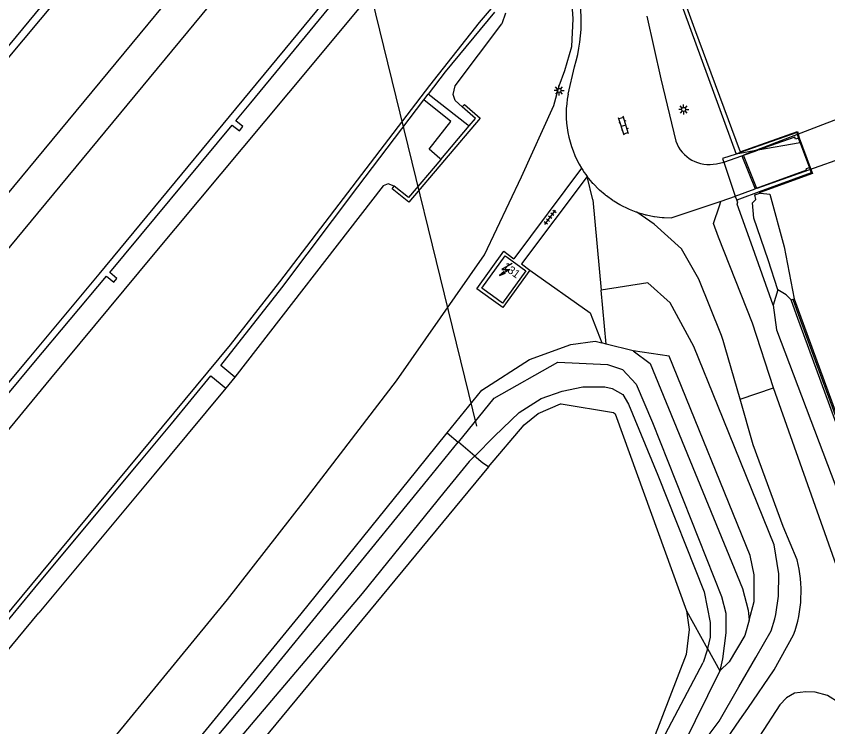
# Model space of a CAD drawing. Extents: x 135990 to 139000, y 393500 to 396000.
# Drawn here: x 136262.1 to 136363.5, y 395190 to 395278.7 of the extents above; entities that cross this region are included whole.
import ezdxf

# ---------------------------------------------------------------- set-up
doc = ezdxf.new("R2010")
doc.units = 0
for name, color, linetype in [('gg-anno-huisnummerreeks BGT', 7, 'Continuous'), ('gg-bbg-hoofdgebouw', 7, 'Continuous'), ('gg-knt-BGT kruinlijn', 7, 'Continuous'), ('gg-knt-bronhoudergrens', 7, 'Continuous'), ('gg-knt-verharding', 7, 'Continuous'), ('gg-kntw-beschoeiing', 7, 'Continuous'), ('gg-kwrk-duiker nz buis', 7, 'Continuous'), ('gg-kwrk-kunstwerk niveau 01', 7, 'Continuous'), ('gt-symb-klinker verharding', 7, 'Continuous'), ('gt-symb-lichtmast', 7, 'Continuous'), ('gt-symb-tegel verharding', 7, 'Continuous'), ('gt-symb-trafo symbool', 7, 'Continuous'), ('gx-grn-maaiveld', 7, 'Continuous')]:
    doc.layers.add(name, color=color, linetype=linetype)

# ---------------------------------------------------------------- blocks, each defined once
blk = doc.blocks.new('gt0-LMAST')
at = {"layer": 'gt-symb-lichtmast'}
for p, q in [((-0.18, 0.17), (-0.45, 0.44)), ((-0.01, 0.25), (-0.01, 0.62)), ((0.17, 0.17), (0.44, 0.44)), ((-0.26, 0), (-0.63, 0)), ((-0.18, -0.18), (-0.45, -0.45)), ((-0.01, -0.25), (-0.01, -0.63)), ((0.44, -0.45), (0.17, -0.18)), ((0.24, 0), (0.62, 0))]:
    blk.add_line(p, q, dxfattribs=at)
blk.add_circle((-0.01, 0), 0.25, dxfattribs=at)
blk = doc.blocks.new('gt0-KL1')
at = {"layer": 'gt-symb-klinker verharding'}
for p, q in [((-1.15, 0.3), (1.15, 0.3)), ((-1, -0.3), (-1, 0.3)), ((-0.5, 0.3), (-0.5, 0.45)), ((0, -0.3), (0, 0.3)), ((0.5, 0.3), (0.5, 0.45)), ((1, -0.3), (1, 0.3)), ((-1.15, -0.3), (1.15, -0.3)), ((-0.5, -0.45), (-0.5, -0.3)), ((0.5, -0.45), (0.5, -0.3))]:
    blk.add_line(p, q, dxfattribs=at)
blk = doc.blocks.new('gt0-HSP')
at = {"layer": 'gt-symb-trafo symbool'}
for points in [[(0.77, 0.75), (-0.53, 0), (0.47, 0), (-0.83, -0.75)], [(-0.22, -0.24), (-0.83, -0.75), (-0.08, -0.48)]]:
    blk.add_lwpolyline(points, dxfattribs=at)
blk = doc.blocks.new('gt0-TEG1')
at = {"layer": 'gt-symb-tegel verharding'}
for p, q in [((-1.12, 0), (1.12, 0)), ((-0.9, -0.25), (-0.9, 0.25)), ((-0.45, -0.25), (-0.45, 0.25)), ((0, -0.25), (0, 0.25)), ((0.45, -0.25), (0.45, 0.25)), ((0.9, -0.25), (0.9, 0.25))]:
    blk.add_line(p, q, dxfattribs=at)

msp = doc.modelspace()

# ---------------------------------------------------------------- linework, layer by layer
at = {"layer": 'gg-bbg-hoofdgebouw'}
msp.add_line((136323.173, 395248.818), (136323.429, 395248.633), dxfattribs=at)
for points in [[(136321.577, 395243.801), (136320.247, 395244.757), (136323.173, 395248.818)], [(136323.429, 395248.633), (136325.762, 395246.947), (136322.845, 395242.89), (136321.577, 395243.801)]]:
    msp.add_lwpolyline(points, dxfattribs=at)
at = {"layer": 'gg-knt-BGT kruinlijn'}
for p, q in [((136323.231, 395279.075), (136322.758, 395277.778)), ((136316.942, 395270.042), (136322.758, 395277.778)), ((136316.691, 395268.941), (136316.942, 395270.042)), ((136316.918, 395268.172), (136316.691, 395268.941)), ((136317.817, 395267.393), (136316.918, 395268.172)), ((136317.817, 395267.393), (136318.081, 395267.694)), ((136318.081, 395267.694), (136320.031, 395265.986)), ((136320.031, 395265.986), (136311.164, 395255.522)), ((136308.582, 395257.801), (136307.959, 395257.543)), ((136309.31, 395257.499), (136308.582, 395257.801)), ((136307.959, 395257.543), (136289.41, 395233.683)), ((136309.062, 395257.185), (136309.31, 395257.499)), ((136311.164, 395255.522), (136309.062, 395257.185)), ((136352.208, 395255.563), (136352.085, 395255.746)), ((136352.143, 395255.24), (136352.208, 395255.563)), ((136353.868, 395250.384), (136352.143, 395255.24)), ((136289.41, 395233.683), (136288.287, 395232.312)), ((136288.287, 395232.312), (136283.396, 395226.406)), ((136283.396, 395226.406), (136279.3, 395221.486)), ((136279.3, 395221.486), (136264.959, 395204.263)), ((136246.364, 395181.897), (136264.959, 395204.263))]:
    msp.add_line(p, q, dxfattribs=at)
at = {"layer": 'gg-knt-bronhoudergrens'}
msp.add_line((136334.11, 395255.782), (136333.417, 395258.709), dxfattribs=at)
msp.add_lwpolyline([(136326.272, 395247.037), (136333.782, 395241.68), (136335.257, 395237.939)], dxfattribs=at)
at = {"layer": 'gg-knt-verharding'}
for p, q in [((136331.025, 395268.969), (136331.843, 395272.375)), ((136332.709, 395259.745), (136324.272, 395248.454)), ((136349.568, 395260.31), (136350.483, 395260.482)), ((136333.417, 395258.709), (136325.201, 395247.801)), ((136323.558, 395248.969), (136324.272, 395248.454)), ((136325.201, 395247.801), (136326.272, 395247.037))]:
    msp.add_line(p, q, dxfattribs=at)
for points in [[(136340.869, 395278.706), (136342.614, 395270.909), (136344.475, 395263.12)], [(136321.432, 395243.421), (136319.643, 395244.7), (136322.988, 395249.38), (136323.558, 395248.969)], [(136326.272, 395247.037), (136322.898, 395242.373), (136321.432, 395243.421)]]:
    msp.add_lwpolyline(points, dxfattribs=at)
for centre, radius, start, end in [((136312.373, 395278.149), 20.308, 343.4825, 19.31499), ((136343.758, 395266.528), 12.965, 169.1472, 211.54557), ((136348.625, 395264.621), 4.413, 199.88104, 282.34461), ((136343.715, 395266.506), 12.916, 211.56442, 217.1328)]:
    msp.add_arc(centre, radius, start, end, dxfattribs=at)
at = {"layer": 'gg-kntw-beschoeiing'}
for p, q in [((136359.075, 395243.394), (136359.752, 395241.534)), ((136359.752, 395241.534), (136366.976, 395221.777))]:
    msp.add_line(p, q, dxfattribs=at)
at = {"layer": 'gg-kwrk-duiker nz buis'}
msp.add_line((136281.565, 395382.836), (136319.613, 395227.541), dxfattribs=at)
at = {"layer": 'gg-kwrk-kunstwerk niveau 01'}
msp.add_line((136376.13, 395270.26), (136352.951, 395261.384), dxfattribs=at)
msp.add_lwpolyline([(136376.13, 395270.26), (136378.08, 395265.52), (136354.58, 395257.219), (136352.951, 395261.384)], dxfattribs=at)
at = {"layer": 'gx-grn-maaiveld'}
for p, q in [((136313.036, 395268.29), (136313.575, 395269)), ((136318.531, 395265.13), (136313.575, 395269)), ((136315.154, 395260.849), (136318.682, 395265.012)), ((136318.682, 395265.012), (136318.531, 395265.13)), ((136360.006, 395262.917), (136354.739, 395261.993)), ((136360.006, 395262.917), (136359.788, 395263.511)), ((136360.006, 395262.917), (136361.152, 395259.8)), ((136354.739, 395261.993), (136351.995, 395261.512)), ((136352.718, 395261.278), (136354.739, 395261.993)), ((136315.01, 395260.973), (136315.154, 395260.849)), ((136351.995, 395261.512), (136350.318, 395260.946)), ((136350.481, 395260.487), (136352.718, 395261.278)), ((136352.718, 395261.278), (136354.369, 395257.15)), ((136350.481, 395260.487), (136350.483, 395260.482)), ((136350.483, 395260.482), (136351.901, 395256.246)), ((136351.901, 395256.246), (136354.369, 395257.15)), ((136354.949, 395256.617), (136354.898, 395256.777)), ((136355.04, 395256.648), (136354.949, 395256.617)), ((136334.11, 395255.782), (136335.166, 395244.541)), ((136350.11, 395255.607), (136344.002, 395253.567)), ((136351.872, 395256.196), (136350.11, 395255.607)), ((136351.872, 395256.196), (136352.085, 395255.746)), ((136356.65, 395242.66), (136353.868, 395250.384)), ((136335.797, 395237.803), (136335.166, 395244.541)), ((136357.22, 395244.587), (136356.65, 395242.66)), ((136358.887, 395243.326), (136359.263, 395243.462)), ((136335.797, 395237.803), (136335.257, 395237.939)), ((136339.17, 395236.951), (136335.797, 395237.803)), ((136352.504, 395230.918), (136356.675, 395232.349)), ((136312.144, 395222.007), (136315.946, 395226.704)), ((136315.946, 395226.704), (136317.321, 395225.541)), ((136313.523, 395220.89), (136317.321, 395225.541)), ((136317.321, 395225.541), (136317.327, 395225.548)), ((136319.365, 395223.824), (136317.327, 395225.548)), ((136319.365, 395223.824), (136319.358, 395223.817)), ((136320.379, 395222.953), (136319.358, 395223.817)), ((136321.094, 395222.49), (136320.379, 395222.953)), ((136345.793, 395204.521), (136348.426, 395199.782)), ((136348.426, 395199.782), (136348.43, 395199.796)), ((136348.43, 395199.796), (136349.963, 395197.036)), ((136338.534, 395180.294), (136347.88, 395198.082)), ((136349.96, 395197.022), (136341.235, 395179.29)), ((136349.96, 395197.022), (136349.963, 395197.036))]:
    msp.add_line(p, q, dxfattribs=at)
for points in [[(136299.759, 395399.198), (136304.888, 395392.579), (136314.116, 395367.25), (136338.976, 395298.657), (136346.802, 395277.114), (136352.5, 395261.797), (136359.689, 395264.341), (136359.884, 395263.54), (136361.246, 395259.835), (136361.527, 395259.101), (136355.02, 395256.723), (136355.04, 395256.648)], [(136306.858, 395330.088), (136291.372, 395311.273), (136290.335, 395312.14), (136289.89, 395311.607), (136290.869, 395310.788), (136270.503, 395286.431), (136269.448, 395287.303), (136268.936, 395286.685), (136270.011, 395285.796), (136252.366, 395264.45), (136251.422, 395265.224), (136251.021, 395264.735), (136251.957, 395263.966), (136244.469, 395254.834), (136244.069, 395254.357), (136236.663, 395245.523), (136235.801, 395246.235), (136235.382, 395245.728), (136236.217, 395245.038), (136220.224, 395225.664), (136219.368, 395226.37), (136218.934, 395225.844), (136219.719, 395225.197), (136206.166, 395208.752)], [(136307.655, 395329.293), (136285.512, 395302.725), (136258.897, 395270.943), (136244.705, 395253.764), (136230.657, 395236.759), (136212.985, 395215.487), (136206.942, 395208.234)], [(136311.839, 395317.793), (136287.338, 395288.371), (136255.745, 395250.232), (136252.572, 395246.424), (136235.631, 395226.088), (136216.279, 395202.72), (136215.892, 395202.254)], [(136219.646, 395199.746), (136230.594, 395212.937), (136246.466, 395232.05), (136255.861, 395243.355), (136263.021, 395251.972), (136285.356, 395278.926), (136313.553, 395313.084)], [(136317.792, 395301.431), (136296.471, 395275.558), (136272.421, 395246.526), (136263.687, 395236.053), (136254.85, 395225.457), (136237.195, 395203.993), (136228.684, 395193.708)], [(136229.359, 395193.257), (136241.725, 395208.431), (136242.608, 395207.712), (136243.013, 395208.209), (136242.172, 395208.894), (136257.02, 395226.682), (136257.924, 395225.926), (136258.301, 395226.379), (136257.375, 395227.151), (136264.33, 395235.454), (136273.406, 395246.289), (136274.316, 395245.53), (136274.683, 395245.97), (136273.794, 395246.711), (136289.095, 395265.107), (136289.994, 395264.41), (136290.424, 395264.966), (136289.544, 395265.647), (136291.432, 395267.917), (136316.558, 395298.435), (136317.838, 395299.883)], [(136338.513, 395298.422), (136338.587, 395298.217), (136344.137, 395283.046), (136351.995, 395261.512)], [(136231.776, 395191.643), (136239.572, 395201.029), (136259.033, 395224.573), (136266.432, 395233.492), (136279.261, 395248.955), (136298.906, 395272.436), (136319.385, 395297.049)], [(136324.423, 395283.208), (136319.933, 395277.921), (136313.722, 395270.082), (136295.006, 395245.573), (136288.846, 395237.692), (136274.698, 395220.655), (136243.91, 395183.536)], [(136260.813, 395172.244), (136265.988, 395178.478), (136288.51, 395205.912), (136297.964, 395218.042), (136309.605, 395233.21), (136320.575, 395248.919), (136325.21, 395258.664), (136329.259, 395267.574), (136329.925, 395270.014), (136330.612, 395271.954), (136331.48, 395274.92), (136331.663, 395278.364), (136331.519, 395280.16), (136331.283, 395282.01)], [(136321.828, 395279.208), (136315.669, 395271.758), (136313.575, 395269)], [(136289.41, 395233.683), (136287.662, 395235.116), (136295.278, 395244.814), (136304.791, 395257.429), (136313.036, 395268.29)], [(136315.01, 395260.973), (136313.674, 395262.128), (136316.396, 395265.581), (136313.036, 395268.29)], [(136318.682, 395265.012), (136319.471, 395265.944), (136317.817, 395267.393)], [(136359.788, 395263.511), (136359.618, 395264.21), (136352.533, 395261.703), (136351.995, 395261.512)], [(136359.788, 395263.511), (136359.432, 395263.362), (136359.34, 395263.622), (136354.739, 395261.993)], [(136315.154, 395260.849), (136311.109, 395256.076), (136309.31, 395257.499)], [(136350.318, 395260.946), (136350.453, 395260.566), (136350.481, 395260.487)], [(136361.152, 395259.8), (136360.728, 395259.672), (136360.79, 395259.504), (136354.369, 395257.15)], [(136361.152, 395259.8), (136361.397, 395259.16), (136354.898, 395256.777)], [(136339.633, 395254.238), (136339.533, 395254.276), (136338.704, 395254.595), (136338.597, 395254.636), (136338.539, 395254.664), (136337.657, 395255.092), (136337.598, 395255.121), (136337.495, 395255.182), (136336.755, 395255.623), (136336.645, 395255.689), (136336.599, 395255.722), (136335.812, 395256.289), (136335.744, 395256.338), (136335.652, 395256.417), (136334.957, 395257.013), (136334.901, 395257.061), (136334.885, 395257.077), (136334.194, 395257.782), (136334.124, 395257.853), (136334.051, 395257.941), (136333.417, 395258.709)], [(136354.898, 395256.777), (136352.45, 395255.881), (136352.085, 395255.746)], [(136357.22, 395244.587), (136356.002, 395248.305), (136354.229, 395253.521), (136354.036, 395255.418), (136354.45, 395255.839), (136354.346, 395256.412), (136354.949, 395256.617)], [(136355.04, 395256.648), (136356.228, 395256.518), (136358.001, 395249.914), (136359.263, 395243.462)], [(136356.675, 395232.349), (136354.074, 395240.403), (136349.826, 395251.159), (136349.166, 395252.831), (136349.945, 395255.069), (136350.11, 395255.607)], [(136351.901, 395256.246), (136351.913, 395256.21), (136351.872, 395256.196)], [(136352.504, 395230.918), (136350.66, 395237.39), (136350.394, 395238.23), (136350.191, 395238.871), (136347.35, 395245.907), (136345.209, 395249.669), (136341.771, 395252.782), (136339.633, 395254.238)], [(136339.633, 395254.238), (136339.678, 395254.225), (136340.617, 395253.954), (136340.7, 395253.93), (136340.822, 395253.906), (136341.725, 395253.728), (136341.789, 395253.715), (136341.809, 395253.713), (136342.781, 395253.605), (136342.892, 395253.593), (136343.018, 395253.59), (136344.002, 395253.567)], [(136341.235, 395179.29), (136344.753, 395183.912), (136349.88, 395190.746), (136352.349, 395195.021), (136354.48, 395198.71), (136356.382, 395202.027), (136356.823, 395203.525), (136356.984, 395204.071), (136357.313, 395206.357), (136357.323, 395209.124), (136356.755, 395212.765), (136349.752, 395230.015), (136346.713, 395237.499), (136343.782, 395242.963), (136340.993, 395245.428), (136335.166, 395244.541)], [(136358.887, 395243.326), (136358.242, 395243.931), (136357.22, 395244.587)], [(136359.263, 395243.462), (136359.94, 395241.602), (136367.164, 395221.845), (136375.357, 395199.264), (136384.174, 395175.012), (136391.27, 395155.512), (136399.163, 395133.72), (136407.735, 395110.219)], [(136356.65, 395242.66), (136357.033, 395239.577), (136364.459, 395220.027), (136372.864, 395198.734), (136381.854, 395173.826), (136388.773, 395155.415), (136397.707, 395133.056), (136405.706, 395109.689)], [(136407.359, 395110.083), (136398.787, 395133.584), (136390.894, 395155.376), (136383.798, 395174.876), (136374.981, 395199.128), (136366.788, 395221.709), (136359.564, 395241.466), (136358.887, 395243.326)], [(136315.946, 395226.704), (136320.262, 395232.038), (136326.197, 395235.865), (136331.354, 395237.762), (136334.419, 395238.151), (136335.257, 395237.939)], [(136353.642, 395203.339), (136354.262, 395205.693), (136354.243, 395208.997), (136353.762, 395211.434), (136343.635, 395236.285), (136339.17, 395236.951)], [(136339.17, 395236.951), (136341.293, 395235.361), (136352.798, 395207.282), (136353.512, 395204.607), (136353.642, 395203.339)], [(136317.327, 395225.548), (136321.818, 395231.048), (136329.732, 395235.524), (136335.959, 395235.265), (136337.836, 395234.608), (136339.543, 395232.794), (136341.571, 395228.031), (136350.182, 395206.306), (136350.712, 395204.224), (136350.704, 395201.775), (136350.31, 395198.508), (136349.963, 395197.036)], [(136244.461, 395183.168), (136248.155, 395187.644), (136265.052, 395208.081), (136277.57, 395223.1), (136281.511, 395227.828), (136286.434, 395233.832), (136288.287, 395232.312)], [(136319.365, 395223.824), (136321.843, 395226.304), (136324.925, 395229.267), (136327.653, 395231.007), (136330.274, 395231.934), (136332.852, 395232.477), (136335.63, 395232.477), (136336.546, 395232.238), (136337.849, 395231.505), (136338.567, 395230.291), (136342.229, 395221.461), (136348.005, 395206.872), (136348.771, 395203.057), (136348.772, 395201.236), (136348.43, 395199.796)], [(136406.54, 395099.347), (136400.293, 395118.071), (136394.812, 395134.413), (136391.077, 395143.512), (136387.594, 395151.141), (136383.214, 395160.796), (136380.28, 395167.803), (136376.501, 395176.918), (136372.386, 395188.099), (136368.59, 395199.411), (136365.008, 395208.857), (136356.675, 395232.349)], [(136321.094, 395222.49), (136325.525, 395227.716), (136327.31, 395229.155), (136330.1, 395230.349), (136330.153, 395230.361), (136336.696, 395229.264), (136336.902, 395229.105), (136345.793, 395204.521)], [(136359.62, 395210.88), (136357.883, 395215.035), (136354.13, 395225.21), (136352.504, 395230.918)], [(136319.358, 395223.817), (136318.691, 395223.149), (136315.534, 395219.263)], [(136321.094, 395222.49), (136272.146, 395163.29), (136247.407, 395134.053), (136134.88, 395000), (136122.568, 394985.269), (136102.637, 394961.643), (136084.346, 394939.307), (136069.515, 394921.566), (136049.967, 394898.321), (136037.521, 394883.604)], [(136039.534, 394893.887), (136053.898, 394911.377), (136069.458, 394929.631), (136089.666, 394953.784), (136106.496, 394973.352), (136110.031, 394978.201), (136182.097, 395066.305), (136224.325, 395116.901), (136264.282, 395163.345), (136297.688, 395204.145), (136312.144, 395222.007)], [(136035.476, 394886.78), (136038.919, 394890.545), (136046.257, 394899.342), (136056.342, 394911.722), (136074.99, 394933.782), (136132.669, 395005.25), (136169.383, 395049.683), (136198.249, 395084.062), (136243.331, 395136.669), (136291.785, 395194.27), (136313.523, 395220.89)], [(136315.534, 395219.263), (136305.303, 395206.668), (136289.377, 395187.885), (136268.871, 395163.914), (136248.183, 395138.737), (136221.773, 395107.523), (136189.048, 395068.386), (136158.453, 395031.719), (136127.941, 394994.61), (136109.151, 394971.997), (136097.001, 394958.021), (136088.046, 394946.566), (136070.362, 394924.959), (136048.627, 394899.765), (136038.451, 394887.29), (136036.414, 394885.271)], [(136345.793, 395204.521), (136346.15, 395202.188), (136345.766, 395199.075), (136338.534, 395180.294)], [(136353.642, 395203.339), (136353.089, 395201.432), (136351.126, 395198.158), (136349.967, 395197.029), (136349.96, 395197.022)], [(136294.946, 395095.888), (136332.19, 395157.522), (136344.15, 395178.762), (136352.481, 395190.9), (136353.473, 395192.346), (136356.77, 395197.15), (136359.18, 395201.51)], [(136348.426, 395199.782), (136348.358, 395199.494), (136347.88, 395198.082)], [(136535.526, 394716.997), (136523.691, 394751.132), (136504.129, 394805.416), (136487.721, 394851.459), (136472.886, 394895.957), (136458.069, 394936.914), (136444.349, 394975.425), (136432.215, 395010.308), (136417.121, 395052.784), (136405.905, 395088.093), (136394.317, 395123.396), (136390.543, 395133.48), (136380.105, 395158.728), (136367.012, 395190.453), (136365.986, 395191.971), (136364.861, 395193.033), (136363.424, 395193.94), (136361.886, 395194.368), (136360.72, 395194.424), (136359.309, 395194.255), (136358.279, 395193.667), (136357.467, 395192.765), (136354.939, 395188.859), (136353.855, 395187.184)]]:
    msp.add_lwpolyline(points, dxfattribs=at)
msp.add_arc((136344.297, 395206.904), 15.83, 340.07692, 14.546, dxfattribs=at)

# ---------------------------------------------------------------- block references
at = {"layer": 'gt-symb-klinker verharding', "rotation": 107.51119556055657}
msp.add_blockref('gt0-KL1', (136337.958, 395265.043), dxfattribs=at)
at = {"layer": 'gt-symb-lichtmast'}
for p in [(136329.901, 395269.452), (136345.467, 395267.078)]:
    msp.add_blockref('gt0-LMAST', p, dxfattribs=at)
at = {"layer": 'gt-symb-tegel verharding', "rotation": 53.2103003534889}
msp.add_blockref('gt0-TEG1', (136328.79, 395253.617), dxfattribs=at)
at = {"layer": 'gt-symb-trafo symbool'}
msp.add_blockref('gt0-HSP', (136323.282, 395247.113), dxfattribs=at)

# ---------------------------------------------------------------- texts
at = {"layer": 'gg-anno-huisnummerreeks BGT'}
msp.add_text('131', height=1, rotation=324.3, dxfattribs=at).set_placement((136322.768, 395247.255))

doc.saveas('drawing.dxf')
